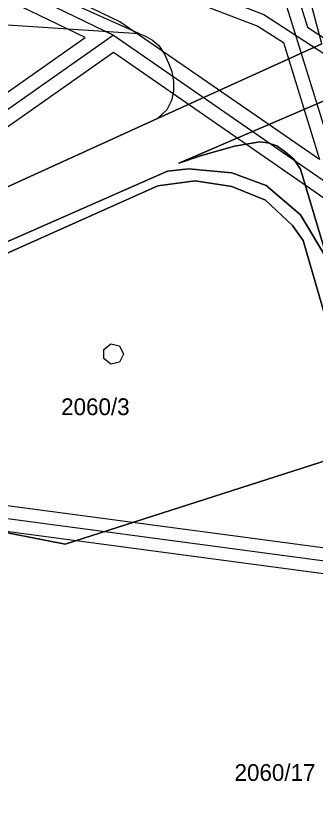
# Model space of a CAD drawing. Extents: x -263423 to -261326, y -1240067 to -1237864.
# Drawn here: x -262217.7 to -262181.9, y -1239094.9 to -1239001.2 of the extents above; entities that cross this region are included whole.
import ezdxf

# ---------------------------------------------------------------- set-up
doc = ezdxf.new("R2010")
doc.units = 0
for name, color, linetype in [('body_kn', 7, 'Continuous'), ('kladpar_druhypozemkov', 7, 'Continuous'), ('kladpar_hranice', 7, 'Continuous'), ('kladpar_parcelnecisla', 7, 'Continuous'), ('kladpar_plochy', 7, 'Continuous'), ('tarchy_linie', 7, 'Continuous'), ('zappar_hrandruhpozemk', 7, 'Continuous')]:
    doc.layers.add(name, color=color, linetype=linetype)

msp = doc.modelspace()

# ---------------------------------------------------------------- linework, layer by layer
at = {"layer": 'body_kn'}
for p, q in [((-262205.26, -1239001.9), (-262205.26, -1239001.9)), ((-262188.77, -1239002.4), (-262188.77, -1239002.4)), ((-262182.84, -1239002.55), (-262182.84, -1239002.55)), ((-262206.02, -1239003.48), (-262206.02, -1239003.48)), ((-262206.02, -1239003.48), (-262206.02, -1239003.48)), ((-262203.01, -1239003.28), (-262203.01, -1239003.28)), ((-262203.01, -1239003.28), (-262203.01, -1239003.28)), ((-262202.19, -1239003.6), (-262202.19, -1239003.6)), ((-262209.42, -1239003.79), (-262209.42, -1239003.79)), ((-262201.36, -1239004.1), (-262201.36, -1239004.1)), ((-262185.73, -1239004.37), (-262185.73, -1239004.37)), ((-262185.73, -1239004.37), (-262185.73, -1239004.37)), ((-262200.6, -1239004.73), (-262200.6, -1239004.73)), ((-262206.04, -1239005.57), (-262206.04, -1239005.57)), ((-262199.95, -1239005.74), (-262199.95, -1239005.74)), ((-262199.44, -1239006.82), (-262199.44, -1239006.82)), ((-262199.05, -1239007.84), (-262199.05, -1239007.84)), ((-262198.86, -1239009.04), (-262198.86, -1239009.04)), ((-262198.85, -1239010.19), (-262198.85, -1239010.19)), ((-262199.1, -1239011.27), (-262199.1, -1239011.27)), ((-262199.66, -1239012.42), (-262199.66, -1239012.42)), ((-262200.79, -1239013.44), (-262200.79, -1239013.44)), ((-262188.54, -1239016.22), (-262188.54, -1239016.22)), ((-262187.59, -1239016.34), (-262187.59, -1239016.34)), ((-262186.51, -1239016.72), (-262186.51, -1239016.72)), ((-262191.58, -1239016.75), (-262191.58, -1239016.75)), ((-262185.49, -1239017.47), (-262185.49, -1239017.47)), ((-262195.5, -1239017.86), (-262195.5, -1239017.86)), ((-262184.47, -1239018.29), (-262184.47, -1239018.29)), ((-262198.22, -1239018.77), (-262198.22, -1239018.77)), ((-262197.08, -1239019.44), (-262197.08, -1239019.44)), ((-262183.7, -1239019.5), (-262183.7, -1239019.5)), ((-262199.56, -1239019.74), (-262199.56, -1239019.74)), ((-262191.9, -1239019.92), (-262191.9, -1239019.92)), ((-262196.29, -1239020.89), (-262196.29, -1239020.89)), ((-262200.72, -1239021.49), (-262200.72, -1239021.49)), ((-262191.88, -1239021.54), (-262191.88, -1239021.54)), ((-262187.79, -1239021.45), (-262187.79, -1239021.45)), ((-262187.88, -1239023.2), (-262187.88, -1239023.2)), ((-262183.69, -1239024.93), (-262183.69, -1239024.93)), ((-262184.63, -1239026.19), (-262184.63, -1239026.19)), ((-262183.36, -1239027.99), (-262183.36, -1239027.99)), ((-262207.18, -1239041.02), (-262207.18, -1239041.02)), ((-262207.18, -1239041.02), (-262207.18, -1239041.02)), ((-262206.35, -1239040.35), (-262206.35, -1239040.35)), ((-262205.31, -1239040.59), (-262205.31, -1239040.59)), ((-262204.84, -1239041.55), (-262204.84, -1239041.55)), ((-262207.18, -1239042.08), (-262207.18, -1239042.08)), ((-262206.35, -1239042.75), (-262206.35, -1239042.75)), ((-262205.31, -1239042.51), (-262205.31, -1239042.51)), ((-262211.82, -1239064.26), (-262211.82, -1239064.26))]:
    msp.add_line(p, q, dxfattribs=at)
at = {"layer": 'kladpar_druhypozemkov'}
for p, q in [((-262207.48, -1239046.92), (-262207.48, -1239046.92)), ((-262187.59, -1239090.43), (-262187.59, -1239090.43))]:
    msp.add_line(p, q, dxfattribs=at)
at = {"layer": 'kladpar_hranice'}
for points in [[(-262181.13, -1239004.54), (-262200.79, -1239013.44), (-262238.92, -1239030.8), (-262271.67, -1239045.84), (-262274.2, -1239046.87), (-262276.92, -1239047.72), (-262279.26, -1239048.24), (-262281.67, -1239048.39), (-262283.57, -1239048.34), (-262290.98, -1239046.94)], [(-262281.67, -1239048.39), (-262279.26, -1239048.24), (-262276.92, -1239047.72), (-262274.2, -1239046.87), (-262271.67, -1239045.84), (-262238.92, -1239030.8), (-262200.79, -1239013.44), (-262181.13, -1239004.54)], [(-262179.38, -1239010.69), (-262198.22, -1239018.77), (-262195.5, -1239017.86), (-262191.58, -1239016.75), (-262188.54, -1239016.22), (-262187.59, -1239016.34), (-262186.51, -1239016.72), (-262185.49, -1239017.47), (-262184.47, -1239018.29), (-262183.7, -1239019.5), (-262180.4, -1239030.39), (-262183.69, -1239024.93), (-262187.79, -1239021.45), (-262191.9, -1239019.92), (-262197.08, -1239019.44), (-262199.56, -1239019.74), (-262224.23, -1239030.55)], [(-262153.18, -1239123.39), (-262161.82, -1239093.76), (-262162.33, -1239092), (-262164.52, -1239084.48), (-262175.43, -1239046.78), (-262180.4, -1239030.39), (-262183.7, -1239019.5), (-262184.47, -1239018.29), (-262185.49, -1239017.47), (-262186.51, -1239016.72), (-262187.59, -1239016.34), (-262188.54, -1239016.22), (-262191.58, -1239016.75), (-262195.5, -1239017.86), (-262198.22, -1239018.77), (-262179.38, -1239010.69), (-262178.15, -1239010.25), (-262167.97, -1239045.22), (-262157.05, -1239082.84), (-262145.6, -1239121.1)], [(-262249.95, -1239043.22), (-262249.31, -1239041.48), (-262241.06, -1239037.98), (-262226.78, -1239031.67), (-262224.23, -1239030.55), (-262199.56, -1239019.74), (-262197.08, -1239019.44), (-262191.9, -1239019.92), (-262187.79, -1239021.45), (-262183.69, -1239024.93), (-262180.4, -1239030.39), (-262175.43, -1239046.78), (-262164.52, -1239084.48), (-262162.33, -1239092), (-262161.82, -1239093.76), (-262153.18, -1239123.39)], [(-262176.14, -1239052.83), (-262211.82, -1239064.26), (-262253.64, -1239056.05), (-262253.14, -1239054.31), (-262249.95, -1239043.22), (-262228.97, -1239033.98), (-262228.27, -1239035.42), (-262224.31, -1239033.68), (-262224.89, -1239032.25), (-262200.72, -1239021.49), (-262196.29, -1239020.89), (-262191.88, -1239021.54), (-262187.88, -1239023.2), (-262184.63, -1239026.19), (-262183.36, -1239027.99), (-262176.14, -1239052.83)], [(-262156.6, -1239126.67), (-262167.32, -1239086.22), (-262166.31, -1239085.95), (-262176.14, -1239052.83), (-262183.36, -1239027.99), (-262184.63, -1239026.19), (-262187.88, -1239023.2), (-262191.88, -1239021.54), (-262196.29, -1239020.89), (-262200.72, -1239021.49), (-262224.89, -1239032.25), (-262224.31, -1239033.68), (-262228.27, -1239035.42), (-262228.97, -1239033.98), (-262249.95, -1239043.22)], [(-262218.7, -1239095.03), (-262224.69, -1239090.75), (-262230.48, -1239086.21), (-262236.93, -1239081.74), (-262243.7, -1239077.75), (-262250.74, -1239074.27), (-262259.84, -1239070.63), (-262254.37, -1239054.01), (-262253.14, -1239054.31), (-262253.64, -1239056.05), (-262211.82, -1239064.26), (-262176.14, -1239052.83), (-262166.31, -1239085.95)]]:
    msp.add_lwpolyline(points, dxfattribs=at)
at = {"layer": 'kladpar_plochy'}
for points in [[(-262281.67, -1239048.39), (-262279.26, -1239048.24), (-262276.92, -1239047.72), (-262274.2, -1239046.87), (-262271.67, -1239045.84), (-262238.92, -1239030.8), (-262200.79, -1239013.44), (-262181.13, -1239004.54)], [(-262181.13, -1239004.54), (-262200.79, -1239013.44), (-262238.92, -1239030.8), (-262271.67, -1239045.84), (-262274.2, -1239046.87), (-262276.92, -1239047.72), (-262279.26, -1239048.24), (-262281.67, -1239048.39)], [(-262179.38, -1239010.69), (-262198.22, -1239018.77), (-262195.5, -1239017.86), (-262191.58, -1239016.75), (-262188.54, -1239016.22), (-262187.59, -1239016.34), (-262186.51, -1239016.72), (-262185.49, -1239017.47), (-262184.47, -1239018.29), (-262183.7, -1239019.5), (-262180.4, -1239030.39), (-262183.69, -1239024.93), (-262187.79, -1239021.45), (-262191.9, -1239019.92), (-262197.08, -1239019.44), (-262199.56, -1239019.74), (-262224.23, -1239030.55)], [(-262153.18, -1239123.39), (-262161.82, -1239093.76), (-262162.33, -1239092), (-262164.52, -1239084.48), (-262175.43, -1239046.78), (-262180.4, -1239030.39), (-262183.7, -1239019.5), (-262184.47, -1239018.29), (-262185.49, -1239017.47), (-262186.51, -1239016.72), (-262187.59, -1239016.34), (-262188.54, -1239016.22), (-262191.58, -1239016.75), (-262195.5, -1239017.86), (-262198.22, -1239018.77), (-262179.38, -1239010.69), (-262178.15, -1239010.25), (-262167.97, -1239045.22), (-262157.05, -1239082.84), (-262145.6, -1239121.1)], [(-262176.14, -1239052.83), (-262183.36, -1239027.99), (-262184.63, -1239026.19), (-262187.88, -1239023.2), (-262191.88, -1239021.54), (-262196.29, -1239020.89), (-262200.72, -1239021.49), (-262224.89, -1239032.25), (-262224.31, -1239033.68), (-262228.27, -1239035.42), (-262228.97, -1239033.98), (-262249.95, -1239043.22), (-262249.31, -1239041.48), (-262241.06, -1239037.98), (-262226.78, -1239031.67), (-262224.23, -1239030.55), (-262199.56, -1239019.74), (-262197.08, -1239019.44), (-262191.9, -1239019.92), (-262187.79, -1239021.45), (-262183.69, -1239024.93), (-262180.4, -1239030.39)], [(-262218.7, -1239095.03), (-262224.69, -1239090.75), (-262230.48, -1239086.21), (-262236.93, -1239081.74), (-262243.7, -1239077.75), (-262250.74, -1239074.27), (-262259.84, -1239070.63), (-262254.37, -1239054.01), (-262253.14, -1239054.31), (-262253.64, -1239056.05), (-262211.82, -1239064.26), (-262176.14, -1239052.83), (-262166.31, -1239085.95), (-262167.32, -1239086.22), (-262156.6, -1239126.67)]]:
    msp.add_lwpolyline(points, dxfattribs=at)
msp.add_lwpolyline([(-262176.14, -1239052.83), (-262211.82, -1239064.26), (-262253.64, -1239056.05), (-262253.14, -1239054.31), (-262249.95, -1239043.22), (-262228.97, -1239033.98), (-262228.27, -1239035.42), (-262224.31, -1239033.68), (-262224.89, -1239032.25), (-262200.72, -1239021.49), (-262196.29, -1239020.89), (-262191.88, -1239021.54), (-262187.88, -1239023.2), (-262184.63, -1239026.19), (-262183.36, -1239027.99)], close=True, dxfattribs=at)
at = {"layer": 'tarchy_linie'}
msp.add_line((-262186.75, -1238995.49), (-262178.37, -1239022.57), dxfattribs=at)
for points in [[(-262514.66, -1238839.19), (-262514.26, -1238839.67), (-262428.1, -1238895.2), (-262368.23, -1238923.93), (-262333.02, -1238939.32), (-262235.92, -1238982.72), (-262188.06, -1239001.01), (-262179.18, -1239006.78)], [(-262515.43, -1238839.63), (-262478.01, -1238867.12), (-262442.3, -1238889.38), (-262376.11, -1238923.91), (-262354.89, -1238932.37), (-262305.27, -1238956.14), (-262255.58, -1238979.6), (-262206.02, -1239003.48), (-262178.37, -1239022.57), (-262173.64, -1239025.74)], [(-262179.35, -1239024.02), (-262206.04, -1239005.57), (-262245.33, -1239033.16), (-262247.85, -1239034.9), (-262256.79, -1239039.01), (-262265.69, -1239043.1), (-262247.29, -1239030.38), (-262209.42, -1239003.79), (-262256.33, -1238981.18), (-262306.03, -1238957.72), (-262355.54, -1238934), (-262375.62, -1238925.99), (-262379.12, -1238930.57), (-262380.75, -1238929.99), (-262382.38, -1238929.41), (-262378.67, -1238924.55), (-262443.17, -1238890.9)], [(-262364.08, -1238919.7), (-262362.07, -1238920.58), (-262363.64, -1238921.19), (-262365.63, -1238923.38), (-262332.4, -1238937.9), (-262235.29, -1238981.3), (-262190.39, -1238998.46), (-262191.48, -1238994.57), (-262191.44, -1238994.58), (-262189.79, -1238994.9), (-262186.75, -1238995.49), (-262184.91, -1238995.85), (-262182.84, -1239002.55), (-262179.86, -1239004.49)], [(-262185.73, -1239004.37), (-262181.4, -1239018.35), (-262205.26, -1239001.9), (-262254.83, -1238978.02), (-262304.51, -1238954.56), (-262329.61, -1238942.54), (-262236.55, -1238984.14), (-262188.77, -1239002.4), (-262185.73, -1239004.37)], [(-262206.02, -1239003.48), (-262246.31, -1239031.77), (-262256.79, -1239039.01)], [(-262477.71, -1239021.41), (-262345.77, -1239041.23), (-262277.63, -1239051.34), (-262265.69, -1239043.1), (-262256.79, -1239039.01), (-262247.85, -1239034.9), (-262272.7, -1239052.07), (-262248.05, -1239055.72), (-262161.58, -1239067.24), (-262161.11, -1239068.86), (-262160.64, -1239070.48), (-262248.45, -1239058.78), (-262276.41, -1239054.63), (-262286.64, -1239061.69), (-262343.79, -1239051.76), (-262405.64, -1239037.61), (-262469.65, -1239028.3)], [(-262511.94, -1239035.93), (-262511.51, -1239036.28), (-262508.96, -1239036.9), (-262477.5, -1239023), (-262346, -1239042.75), (-262248.25, -1239057.25), (-262161.11, -1239068.86)]]:
    msp.add_lwpolyline(points, dxfattribs=at)
at = {"layer": 'zappar_hrandruhpozemk'}
for p, q in [((-262181.13, -1239004.54), (-262183.34, -1238996.16)), ((-262233.46, -1239001.33), (-262203.01, -1239003.28)), ((-262199.44, -1239006.82), (-262199.05, -1239007.84)), ((-262204.84, -1239041.55), (-262205.31, -1239042.51))]:
    msp.add_line(p, q, dxfattribs=at)
for points in [[(-262203.01, -1239003.28), (-262223.11, -1238994.27), (-262228.79, -1238991.69)], [(-262203.01, -1239003.28), (-262202.19, -1239003.6), (-262201.36, -1239004.1), (-262200.6, -1239004.73), (-262199.95, -1239005.74), (-262199.44, -1239006.82)], [(-262199.05, -1239007.84), (-262198.86, -1239009.04), (-262198.85, -1239010.19), (-262199.1, -1239011.27), (-262199.66, -1239012.42), (-262200.79, -1239013.44)], [(-262207.18, -1239041.02), (-262206.35, -1239040.35), (-262205.31, -1239040.59), (-262204.84, -1239041.55)], [(-262205.31, -1239042.51), (-262206.35, -1239042.75), (-262207.18, -1239042.08), (-262207.18, -1239041.02)]]:
    msp.add_lwpolyline(points, dxfattribs=at)

# ---------------------------------------------------------------- texts
at = {"layer": 'kladpar_parcelnecisla'}
for s, p in [('2060/3', (-262212.282, -1239048.84)), ('2060/17', (-262191.564, -1239092.5))]:
    msp.add_text(s, height=2, dxfattribs=at).set_placement(p)

doc.saveas('drawing.dxf')
